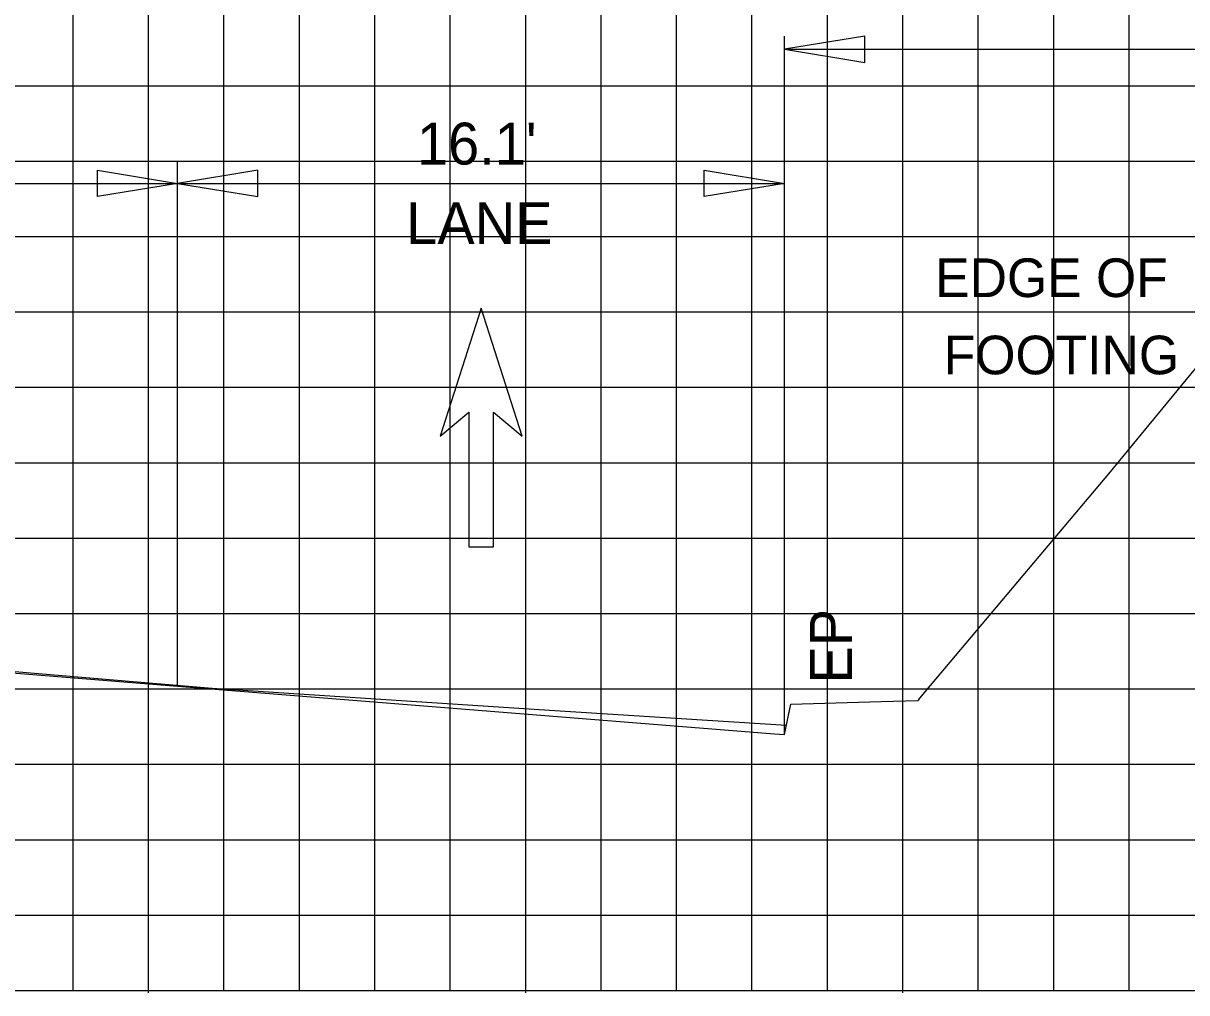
# Model space of a CAD drawing. Extents: x 2193008 to 2198143, y 1236112 to 1237864.
# Drawn here: x 2197041.39 to 2197072.23, y 1237258.13 to 1237283.85 of the extents above; entities that cross this region are included whole.
import ezdxf

# ---------------------------------------------------------------- set-up
doc = ezdxf.new("R2010")
doc.units = 0
for name, color, linetype in [('3', 7, 'Continuous'), ('60', 7, 'Continuous'), ('GSDIMS', 7, 'Continuous'), ('Level 28', 7, 'Continuous'), ('Level 55', 7, 'Continuous'), ('M-ROADS', 7, 'Continuous')]:
    doc.layers.add(name, color=color, linetype=linetype)

msp = doc.modelspace()

# ---------------------------------------------------------------- linework, layer by layer
at = {"layer": '3'}
for p, q in [((2197061.57, 1237264.978), (2197061.57, 1237283.502)), ((2197045.479, 1237266.266), (2197045.479, 1237280.194))]:
    msp.add_line(p, q, dxfattribs=at)
at = {"layer": '60'}
for p, q in [((2197061.57, 1237264.978), (2197061.742, 1237265.788)), ((2197024.707, 1237258.191), (2197154.707, 1237258.191)), ((2197044.707, 1237258.131), (2197044.707, 1237258.191)), ((2197054.707, 1237258.131), (2197054.707, 1237258.191)), ((2197064.707, 1237258.131), (2197064.707, 1237258.191))]:
    msp.add_line(p, q, dxfattribs=at)
msp.add_lwpolyline([(2197024.707, 1237264.578), (2197027.207, 1237264.578), (2197027.206, 1237267.347), (2197032.642, 1237267.293), (2197045.479, 1237266.266), (2197061.302, 1237265), (2197061.57, 1237264.978)], dxfattribs=at)
at = {"layer": 'GSDIMS'}
for p, q in [((2197061.57, 1237283.155), (2197077.57, 1237283.155)), ((2197032.642, 1237279.599), (2197045.479, 1237279.599)), ((2197045.479, 1237279.599), (2197061.57, 1237279.599))]:
    msp.add_line(p, q, dxfattribs=at)
for points in [[(2197061.57, 1237283.155), (2197063.699, 1237282.808), (2197063.699, 1237283.502)], [(2197045.479, 1237279.599), (2197043.351, 1237279.252), (2197043.351, 1237279.946)], [(2197045.479, 1237279.599), (2197047.608, 1237279.252), (2197047.608, 1237279.946)], [(2197061.57, 1237279.599), (2197059.442, 1237279.252), (2197059.442, 1237279.946)]]:
    msp.add_lwpolyline(points, close=True, dxfattribs=at)
at = {"layer": 'Level 28'}
for p, q in [((2197053.525, 1237276.289), (2197052.436, 1237272.891)), ((2197054.614, 1237272.891), (2197053.525, 1237276.289)), ((2197052.436, 1237272.891), (2197053.198, 1237273.531)), ((2197053.198, 1237273.531), (2197053.198, 1237269.96)), ((2197053.852, 1237269.96), (2197053.852, 1237273.531)), ((2197053.852, 1237273.531), (2197054.614, 1237272.891)), ((2197053.198, 1237269.96), (2197053.852, 1237269.96))]:
    msp.add_line(p, q, dxfattribs=at)
at = {"layer": 'M-ROADS'}
for p, q in [((2197042.707, 1237258.191), (2197042.707, 1237318.191)), ((2197044.707, 1237258.191), (2197044.707, 1237318.191)), ((2197046.707, 1237258.191), (2197046.707, 1237318.191)), ((2197048.707, 1237258.191), (2197048.707, 1237318.191)), ((2197050.707, 1237258.191), (2197050.707, 1237318.191)), ((2197052.707, 1237258.191), (2197052.707, 1237318.191)), ((2197054.707, 1237258.191), (2197054.707, 1237318.191)), ((2197056.707, 1237258.191), (2197056.707, 1237318.191)), ((2197058.707, 1237258.191), (2197058.707, 1237318.191)), ((2197060.707, 1237258.191), (2197060.707, 1237318.191)), ((2197062.707, 1237258.191), (2197062.707, 1237318.191)), ((2197064.707, 1237258.191), (2197064.707, 1237318.191)), ((2197066.707, 1237258.191), (2197066.707, 1237318.191)), ((2197068.707, 1237258.191), (2197068.707, 1237318.191)), ((2197070.707, 1237258.191), (2197070.707, 1237318.191)), ((2197024.707, 1237282.191), (2197154.707, 1237282.191)), ((2197024.707, 1237280.191), (2197154.707, 1237280.191)), ((2197024.707, 1237278.191), (2197154.707, 1237278.191)), ((2197024.707, 1237276.191), (2197154.707, 1237276.191)), ((2197024.707, 1237274.191), (2197154.707, 1237274.191)), ((2197024.707, 1237272.191), (2197154.707, 1237272.191)), ((2197024.707, 1237270.191), (2197154.707, 1237270.191)), ((2197024.707, 1237268.191), (2197154.707, 1237268.191)), ((2197024.707, 1237266.191), (2197154.707, 1237266.191)), ((2197024.707, 1237264.191), (2197154.707, 1237264.191)), ((2197024.707, 1237262.191), (2197154.707, 1237262.191)), ((2197024.707, 1237260.191), (2197154.707, 1237260.191)), ((2197024.707, 1237258.191), (2197154.707, 1237258.191))]:
    msp.add_line(p, q, dxfattribs=at)
msp.add_lwpolyline([(2197041.052, 1237266.664), (2197046.398, 1237266.206), (2197055.339, 1237265.628), (2197061.622, 1237265.224), (2197061.689, 1237265.538), (2197061.742, 1237265.788), (2197064.13, 1237265.855), (2197065.111, 1237265.881), (2197065.123, 1237265.895), (2197065.161, 1237265.941), (2197070.211, 1237271.952), (2197070.289, 1237272.048), (2197076.794, 1237279.954), (2197077.644, 1237280.186), (2197079.578, 1237280.081), (2197090.493, 1237279.544)], dxfattribs=at)

# ---------------------------------------------------------------- texts
at = {"layer": 'Level 55'}
for s, height, p in [("16.1'", 1.1105, (2197051.823, 1237280.099)), ('LANE', 1.1105, (2197051.539, 1237277.989)), ('EDGE OF', 1.0246, (2197065.566, 1237276.584)), ('FOOTING', 1.0246, (2197065.791, 1237274.535))]:
    msp.add_text(s, height=height, dxfattribs=at).set_placement(p)
msp.add_text('EP', height=1.1105, rotation=90, dxfattribs=at).set_placement((2197063.356, 1237266.33))

doc.saveas('drawing.dxf')
